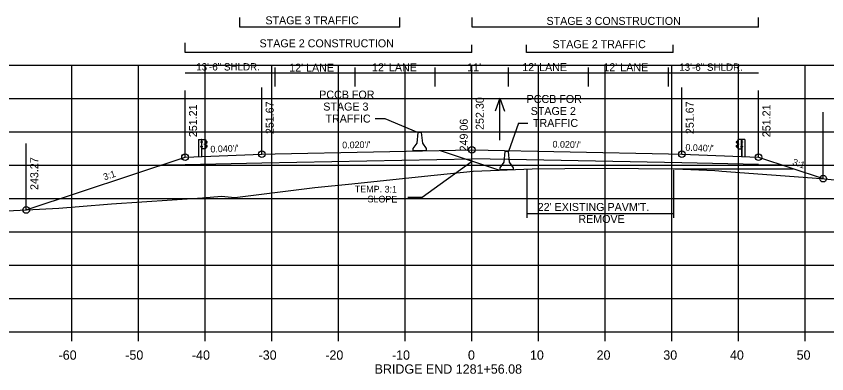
# Model space of a CAD drawing. Extents: x 1342547 to 1344156, y -1532351 to -1517216.
# Drawn here: x 1342634.5 to 1342756.1, y -1523163.9 to -1523110.3 of the extents above; entities that cross this region are included whole.
import ezdxf

# ---------------------------------------------------------------- set-up
doc = ezdxf.new("R2010")
doc.units = 0
for name, color, linetype in [('R_Alt Surface', 7, 'Continuous'), ('R_Axis', 7, 'Continuous'), ('R_Axis Annot', 7, 'Continuous'), ('R_Draft', 7, 'Continuous'), ('R_Exist Surface', 7, 'Continuous'), ('R_Fin Surface', 7, 'Continuous'), ('R_Grid', 7, 'Continuous'), ('R_MOT', 7, 'Continuous'), ('R_No Plot', 7, 'Continuous'), ('R_Water', 7, 'Continuous'), ('R_Xsect Elev', 7, 'Continuous'), ('R_Xsect Slope', 7, 'Continuous')]:
    doc.layers.add(name, color=color, linetype=linetype)

msp = doc.modelspace()

# ---------------------------------------------------------------- linework, layer by layer
at = {"layer": 'R_Alt Surface'}
msp.add_line((1342711.06, -1523131.81), (1342702.87, -1523131.65), dxfattribs=at)
for points in [[(1342659.87, -1523132.51), (1342671.37, -1523132.28), (1342702.87, -1523131.65)], [(1342745.87, -1523132.51), (1342734.37, -1523132.28), (1342711.06, -1523131.81)], [(1342656.34, -1523132.58), (1342659.87, -1523132.51)], [(1342745.87, -1523132.51), (1342749.39, -1523132.58)]]:
    msp.add_lwpolyline(points, dxfattribs=at)
at = {"layer": 'R_Axis'}
for p, q in [((1342562.87, -1523157.62), (1342842.87, -1523157.62)), ((1342642.87, -1523159.02), (1342642.87, -1523157.62)), ((1342652.87, -1523159.02), (1342652.87, -1523157.62)), ((1342662.87, -1523159.02), (1342662.87, -1523157.62)), ((1342672.87, -1523159.02), (1342672.87, -1523157.62)), ((1342682.87, -1523159.02), (1342682.87, -1523157.62)), ((1342692.87, -1523159.02), (1342692.87, -1523157.62)), ((1342702.87, -1523159.02), (1342702.87, -1523157.62)), ((1342712.87, -1523159.02), (1342712.87, -1523157.62)), ((1342722.87, -1523159.02), (1342722.87, -1523157.62)), ((1342732.87, -1523159.02), (1342732.87, -1523157.62)), ((1342742.87, -1523159.02), (1342742.87, -1523157.62)), ((1342752.87, -1523159.02), (1342752.87, -1523157.62))]:
    msp.add_line(p, q, dxfattribs=at)
at = {"layer": 'R_Draft'}
for p, q in [((1342668.1, -1523111.88), (1342668.1, -1523110.45)), ((1342692.1, -1523111.88), (1342692.1, -1523110.45)), ((1342702.95, -1523111.88), (1342702.95, -1523110.45)), ((1342745.88, -1523111.88), (1342745.88, -1523110.45)), ((1342692.1, -1523111.88), (1342668.1, -1523111.88)), ((1342745.88, -1523111.88), (1342702.95, -1523111.88)), ((1342659.87, -1523115.68), (1342659.87, -1523114.25)), ((1342702.87, -1523115.68), (1342702.87, -1523114.54)), ((1342711.08, -1523115.68), (1342711.08, -1523114.54)), ((1342733.08, -1523115.68), (1342733.08, -1523114.54)), ((1342702.87, -1523115.68), (1342659.87, -1523115.68)), ((1342733.08, -1523115.68), (1342711.08, -1523115.68)), ((1342661.87, -1523128.78), (1342661.87, -1523131.29)), ((1342661.9, -1523128.78), (1342661.9, -1523131.29)), ((1342662.27, -1523129.19), (1342662.27, -1523129.09)), ((1342662.32, -1523129.2), (1342662.27, -1523129.2)), ((1342662.32, -1523129.08), (1342662.28, -1523129.08)), ((1342662.32, -1523129.11), (1342662.28, -1523129.11)), ((1342662.32, -1523129.17), (1342662.28, -1523129.17)), ((1342662.32, -1523129.17), (1342662.28, -1523129.17)), ((1342662.32, -1523129.2), (1342662.32, -1523129.08)), ((1342662.39, -1523128.78), (1342662.33, -1523128.78)), ((1342662.36, -1523131.29), (1342662.36, -1523128.78)), ((1342662.39, -1523128.78), (1342662.39, -1523128.78)), ((1342662.45, -1523129.15), (1342662.39, -1523129.15)), ((1342662.4, -1523129.08), (1342662.45, -1523129.08)), ((1342662.4, -1523129.21), (1342662.45, -1523129.21)), ((1342662.45, -1523129.08), (1342662.45, -1523129.21)), ((1342662.88, -1523129.4), (1342662.83, -1523129.4)), ((1342662.83, -1523129.51), (1342662.83, -1523129.41)), ((1342662.88, -1523129.43), (1342662.83, -1523129.43)), ((1342662.88, -1523129.49), (1342662.83, -1523129.49)), ((1342662.88, -1523129.52), (1342662.83, -1523129.52)), ((1342662.88, -1523129.49), (1342662.84, -1523129.49)), ((1342662.88, -1523129.52), (1342662.88, -1523129.4)), ((1342662.89, -1523130.14), (1342662.89, -1523128.78)), ((1342663.04, -1523128.99), (1342662.93, -1523128.93)), ((1342663.02, -1523129.01), (1342662.93, -1523128.96)), ((1342662.93, -1523129.52), (1342662.93, -1523129.39)), ((1342662.96, -1523129.52), (1342662.96, -1523129.39)), ((1342663.13, -1523129.7), (1342662.97, -1523129.6)), ((1342662.98, -1523129.32), (1342663.15, -1523129.22)), ((1342662.99, -1523129.34), (1342663.16, -1523129.24)), ((1342663.14, -1523129.68), (1342662.99, -1523129.58)), ((1342663.15, -1523129.11), (1342663.02, -1523129.01)), ((1342663.17, -1523129.1), (1342663.04, -1523128.99)), ((1342742.56, -1523129.1), (1342742.69, -1523128.99)), ((1342742.73, -1523129.34), (1342742.56, -1523129.24)), ((1342742.57, -1523129.11), (1342742.7, -1523129.01)), ((1342742.74, -1523129.32), (1342742.57, -1523129.22)), ((1342742.58, -1523129.68), (1342742.74, -1523129.58)), ((1342742.59, -1523129.7), (1342742.75, -1523129.6)), ((1342742.69, -1523128.99), (1342742.8, -1523128.93)), ((1342742.7, -1523129.01), (1342742.79, -1523128.96)), ((1342742.77, -1523129.52), (1342742.76, -1523129.39)), ((1342742.79, -1523129.52), (1342742.79, -1523129.39)), ((1342742.83, -1523130.14), (1342742.83, -1523128.78)), ((1342742.84, -1523129.52), (1342742.84, -1523129.4)), ((1342742.84, -1523129.4), (1342742.89, -1523129.4)), ((1342742.84, -1523129.43), (1342742.89, -1523129.43)), ((1342742.84, -1523129.49), (1342742.89, -1523129.49)), ((1342742.84, -1523129.49), (1342742.89, -1523129.49)), ((1342742.84, -1523129.52), (1342742.89, -1523129.52)), ((1342742.9, -1523129.51), (1342742.9, -1523129.41)), ((1342743.32, -1523129.08), (1342743.27, -1523129.08)), ((1342743.27, -1523129.08), (1342743.27, -1523129.21)), ((1342743.27, -1523129.15), (1342743.33, -1523129.15)), ((1342743.32, -1523129.21), (1342743.27, -1523129.21)), ((1342743.33, -1523128.78), (1342743.33, -1523128.78)), ((1342743.33, -1523128.78), (1342743.4, -1523128.78)), ((1342743.36, -1523131.29), (1342743.36, -1523128.78)), ((1342743.4, -1523129.2), (1342743.4, -1523129.08)), ((1342743.4, -1523129.08), (1342743.45, -1523129.08)), ((1342743.4, -1523129.11), (1342743.45, -1523129.11)), ((1342743.4, -1523129.17), (1342743.44, -1523129.17)), ((1342743.4, -1523129.17), (1342743.45, -1523129.17)), ((1342743.4, -1523129.2), (1342743.45, -1523129.2)), ((1342743.45, -1523129.19), (1342743.45, -1523129.09)), ((1342743.82, -1523128.78), (1342743.82, -1523131.29)), ((1342743.85, -1523128.78), (1342743.85, -1523131.29)), ((1342662.26, -1523129.88), (1342662.26, -1523129.78)), ((1342662.31, -1523129.8), (1342662.26, -1523129.8)), ((1342662.31, -1523129.86), (1342662.26, -1523129.86)), ((1342662.31, -1523129.89), (1342662.26, -1523129.89)), ((1342662.31, -1523129.77), (1342662.27, -1523129.77)), ((1342662.31, -1523129.86), (1342662.27, -1523129.86)), ((1342662.31, -1523129.89), (1342662.31, -1523129.77)), ((1342662.39, -1523130.14), (1342662.36, -1523130.14)), ((1342662.45, -1523129.83), (1342662.39, -1523129.83)), ((1342662.45, -1523129.77), (1342662.4, -1523129.77)), ((1342662.45, -1523129.89), (1342662.4, -1523129.89)), ((1342662.45, -1523129.89), (1342662.45, -1523129.77)), ((1342662.92, -1523129.98), (1342663.03, -1523129.93)), ((1342662.93, -1523130), (1342663.04, -1523129.94)), ((1342663.03, -1523129.93), (1342663.16, -1523129.82)), ((1342663.04, -1523129.94), (1342663.17, -1523129.83)), ((1342698.15, -1523130.41), (1342707.01, -1523133.36)), ((1342742.68, -1523129.94), (1342742.55, -1523129.83)), ((1342742.69, -1523129.93), (1342742.57, -1523129.82)), ((1342742.79, -1523130), (1342742.68, -1523129.94)), ((1342742.8, -1523129.98), (1342742.69, -1523129.93)), ((1342743.27, -1523129.89), (1342743.27, -1523129.77)), ((1342743.27, -1523129.77), (1342743.32, -1523129.77)), ((1342743.27, -1523129.83), (1342743.33, -1523129.83)), ((1342743.27, -1523129.89), (1342743.32, -1523129.89)), ((1342743.33, -1523130.14), (1342743.36, -1523130.14)), ((1342743.41, -1523129.89), (1342743.41, -1523129.77)), ((1342743.41, -1523129.77), (1342743.46, -1523129.77)), ((1342743.41, -1523129.8), (1342743.46, -1523129.8)), ((1342743.41, -1523129.86), (1342743.45, -1523129.86)), ((1342743.41, -1523129.86), (1342743.46, -1523129.86)), ((1342743.41, -1523129.89), (1342743.46, -1523129.89)), ((1342743.46, -1523129.88), (1342743.46, -1523129.78)), ((1342711.12, -1523133.33), (1342711.12, -1523140.53)), ((1342733.12, -1523133.33), (1342733.12, -1523140.53)), ((1342711.12, -1523139.85), (1342733.12, -1523139.85))]:
    msp.add_line(p, q, dxfattribs=at)
for points in [[(1342688.4, -1523125.63), (1342689.84, -1523125.63)], [(1342689.84, -1523125.63), (1342694.84, -1523127.72)], [(1342709.86, -1523126.31), (1342708.38, -1523130.57)], [(1342709.86, -1523126.31), (1342711.3, -1523126.31)], [(1342661.87, -1523128.78), (1342662.33, -1523128.78), (1342662.32, -1523131.29)], [(1342743.85, -1523128.78), (1342743.4, -1523128.78), (1342743.4, -1523131.29)]]:
    msp.add_lwpolyline(points, dxfattribs=at)
for points in [[(1342662.27, -1523129.11), (1342662.27, -1523129.17), (1342662.24, -1523129.17), (1342662.24, -1523129.11)], [(1342662.32, -1523129.06), (1342662.32, -1523129.23), (1342662.33, -1523129.23), (1342662.33, -1523129.06)], [(1342662.92, -1523128.78), (1342662.92, -1523130.14), (1342662.39, -1523130.14), (1342662.39, -1523128.78)], [(1342662.45, -1523129.08), (1342662.45, -1523129.21), (1342662.39, -1523129.21), (1342662.39, -1523129.08)], [(1342662.82, -1523129.43), (1342662.82, -1523129.49), (1342662.8, -1523129.49), (1342662.8, -1523129.43)], [(1342662.88, -1523129.38), (1342662.88, -1523129.55), (1342662.89, -1523129.55), (1342662.89, -1523129.38)], [(1342742.8, -1523128.78), (1342742.8, -1523130.14), (1342743.33, -1523130.14), (1342743.33, -1523128.78)], [(1342742.84, -1523129.38), (1342742.84, -1523129.55), (1342742.83, -1523129.55), (1342742.83, -1523129.38)], [(1342742.9, -1523129.43), (1342742.9, -1523129.49), (1342742.92, -1523129.49), (1342742.92, -1523129.43)], [(1342743.27, -1523129.08), (1342743.27, -1523129.21), (1342743.33, -1523129.21), (1342743.33, -1523129.08)], [(1342743.4, -1523129.06), (1342743.4, -1523129.23), (1342743.39, -1523129.23), (1342743.39, -1523129.06)], [(1342743.46, -1523129.11), (1342743.46, -1523129.17), (1342743.48, -1523129.17), (1342743.48, -1523129.11)], [(1342662.26, -1523129.8), (1342662.26, -1523129.86), (1342662.23, -1523129.86), (1342662.23, -1523129.8)], [(1342662.31, -1523129.75), (1342662.31, -1523129.92), (1342662.32, -1523129.92), (1342662.32, -1523129.75)], [(1342662.45, -1523129.77), (1342662.45, -1523129.89), (1342662.39, -1523129.89), (1342662.39, -1523129.77)], [(1342743.27, -1523129.77), (1342743.27, -1523129.89), (1342743.33, -1523129.89), (1342743.33, -1523129.77)], [(1342743.41, -1523129.75), (1342743.41, -1523129.92), (1342743.4, -1523129.92), (1342743.4, -1523129.75)], [(1342743.47, -1523129.8), (1342743.47, -1523129.86), (1342743.49, -1523129.86), (1342743.49, -1523129.8)]]:
    msp.add_lwpolyline(points, close=True, dxfattribs=at)
for centre, radius, start, end in [((1342662.29, -1523129.09), 0.022, 134.5745, 222.2244), ((1342662.36, -1523129.14), 0.0922, 159.7423, 200.2577), ((1342662.3, -1523129.19), 0.025, 140.9334, 216.6234), ((1342662.85, -1523129.42), 0.022, 134.5745, 222.2244), ((1342662.92, -1523129.46), 0.0922, 159.7423, 200.2577), ((1342662.85, -1523129.51), 0.025, 140.9334, 216.6234), ((1342663.02, -1523129.4), 0.0865, 118.106, 175.0444), ((1342663, -1523129.53), 0.0703, 171.7804, 246.8536), ((1342662.95, -1523129.47), 0.0453, 282.9554, 86.0697), ((1342663.02, -1523129.4), 0.0622, 118.106, 175.0444), ((1342663, -1523129.53), 0.0462, 171.7804, 246.8536), ((1342663.12, -1523129.16), 0.062, 299.2499, 57.9783), ((1342663.12, -1523129.16), 0.0856, 299.2499, 57.9783), ((1342742.6, -1523129.16), 0.0856, 122.0217, 240.7501), ((1342742.6, -1523129.16), 0.062, 122.0217, 240.7501), ((1342742.7, -1523129.4), 0.0622, 4.9556, 61.894), ((1342742.77, -1523129.47), 0.0453, 93.9303, 257.0446), ((1342742.7, -1523129.4), 0.0865, 4.9556, 61.894), ((1342742.72, -1523129.53), 0.0462, 293.1464, 8.2196), ((1342742.72, -1523129.53), 0.0703, 293.1464, 8.2196), ((1342742.88, -1523129.42), 0.022, 317.7756, 45.4255), ((1342742.81, -1523129.46), 0.0922, 339.7423, 20.2577), ((1342742.87, -1523129.51), 0.025, 323.3766, 39.0666), ((1342743.43, -1523129.09), 0.022, 317.7756, 45.4255), ((1342743.36, -1523129.14), 0.0922, 339.7423, 20.2577), ((1342743.43, -1523129.19), 0.025, 323.3766, 39.0666), ((1342662.28, -1523129.78), 0.022, 134.5745, 222.2244), ((1342662.35, -1523129.83), 0.0922, 159.7423, 200.2577), ((1342662.28, -1523129.88), 0.025, 140.9334, 216.6234), ((1342663.09, -1523129.77), 0.0854, 325.2184, 59.12), ((1342663.09, -1523129.77), 0.109, 325.2184, 59.12), ((1342742.64, -1523129.77), 0.109, 120.88, 214.7816), ((1342742.64, -1523129.77), 0.0854, 120.88, 214.7816), ((1342743.44, -1523129.78), 0.022, 317.7756, 45.4255), ((1342743.37, -1523129.83), 0.0922, 339.7423, 20.2577), ((1342743.44, -1523129.88), 0.025, 323.3766, 39.0666)]:
    msp.add_arc(centre, radius, start, end, dxfattribs=at)
at = {"layer": 'R_Exist Surface'}
msp.add_lwpolyline([(1342628.28, -1523139.74), (1342640.95, -1523139.09), (1342643.97, -1523138.82), (1342648.84, -1523138.42), (1342662.46, -1523137.54), (1342665.32, -1523137.26), (1342666.32, -1523137.36), (1342667.31, -1523137.48), (1342679.32, -1523135.96), (1342684.86, -1523135.43), (1342695.78, -1523134.29), (1342703.07, -1523133.53), (1342703.07, -1523133.53), (1342705.7, -1523133.42), (1342711.93, -1523133.15), (1342716.84, -1523133.1), (1342722.83, -1523133.05), (1342727.88, -1523133.09), (1342733.35, -1523133.15), (1342739.32, -1523133.42), (1342739.92, -1523133.45), (1342739.94, -1523133.45), (1342740.39, -1523133.5), (1342755.27, -1523134.61), (1342760.3, -1523135.13)], dxfattribs=at)
at = {"layer": 'R_Fin Surface'}
for points in [[(1342636.05, -1523139.34), (1342659.86, -1523131.41), (1342659.87, -1523131.41), (1342671.37, -1523130.95), (1342673.37, -1523130.91), (1342702.87, -1523130.32), (1342732.37, -1523130.91), (1342734.37, -1523130.95), (1342745.87, -1523131.41), (1342745.88, -1523131.41), (1342755.58, -1523134.64)], [(1342733.35, -1523133.15), (1342751.09, -1523133.15)]]:
    msp.add_lwpolyline(points, dxfattribs=at)
at = {"layer": 'R_Grid'}
for p, q in [((1342562.87, -1523117.62), (1342842.87, -1523117.62)), ((1342642.87, -1523157.62), (1342642.87, -1523117.62)), ((1342652.87, -1523157.62), (1342652.87, -1523117.62)), ((1342662.87, -1523157.62), (1342662.87, -1523117.62)), ((1342672.87, -1523157.62), (1342672.87, -1523117.62)), ((1342682.87, -1523157.62), (1342682.87, -1523117.62)), ((1342692.87, -1523157.62), (1342692.87, -1523117.62)), ((1342702.87, -1523157.62), (1342702.87, -1523117.62)), ((1342712.87, -1523157.62), (1342712.87, -1523117.62)), ((1342722.87, -1523157.62), (1342722.87, -1523117.62)), ((1342732.87, -1523157.62), (1342732.87, -1523117.62)), ((1342742.87, -1523157.62), (1342742.87, -1523117.62)), ((1342752.87, -1523157.62), (1342752.87, -1523117.62)), ((1342562.87, -1523122.62), (1342842.87, -1523122.62)), ((1342562.87, -1523127.62), (1342842.87, -1523127.62)), ((1342562.87, -1523132.62), (1342842.87, -1523132.62)), ((1342562.87, -1523137.62), (1342842.87, -1523137.62)), ((1342562.87, -1523142.62), (1342842.87, -1523142.62)), ((1342562.87, -1523147.62), (1342842.87, -1523147.62)), ((1342562.87, -1523152.62), (1342842.87, -1523152.62)), ((1342562.87, -1523157.62), (1342842.87, -1523157.62))]:
    msp.add_line(p, q, dxfattribs=at)
at = {"layer": 'R_MOT'}
for p, q in [((1342694.67, -1523129.3), (1342694.84, -1523127.72)), ((1342695.09, -1523127.72), (1342694.84, -1523127.72)), ((1342695.34, -1523127.72), (1342695.09, -1523127.72)), ((1342695.51, -1523129.3), (1342695.34, -1523127.72)), ((1342694.1, -1523130.13), (1342694.67, -1523129.3)), ((1342696.1, -1523130.13), (1342695.51, -1523129.3)), ((1342694.09, -1523130.47), (1342694.1, -1523130.13)), ((1342696.09, -1523130.47), (1342694.09, -1523130.47)), ((1342696.09, -1523130.47), (1342696.1, -1523130.13)), ((1342707.71, -1523132.15), (1342707.88, -1523130.57)), ((1342708.13, -1523130.57), (1342707.88, -1523130.57)), ((1342708.38, -1523130.57), (1342708.13, -1523130.57)), ((1342708.55, -1523132.15), (1342708.38, -1523130.57)), ((1342707.13, -1523133.32), (1342707.14, -1523132.99)), ((1342707.14, -1523132.99), (1342707.71, -1523132.15)), ((1342709.14, -1523132.99), (1342708.55, -1523132.15)), ((1342709.13, -1523133.32), (1342709.14, -1523132.99)), ((1342709.13, -1523133.32), (1342707.13, -1523133.32))]:
    msp.add_line(p, q, dxfattribs=at)
at = {"layer": 'R_No Plot'}
for centre in [(1342671.37, -1523130.95), (1342702.87, -1523130.32), (1342734.37, -1523130.95), (1342659.86, -1523131.41), (1342659.87, -1523131.41), (1342745.87, -1523131.41), (1342745.88, -1523131.41), (1342755.58, -1523134.64), (1342636.05, -1523139.34)]:
    msp.add_circle(centre, 0.5, dxfattribs=at)
at = {"layer": 'R_Water'}
for p, q in [((1342707.08, -1523122.57), (1342706.38, -1523124.49)), ((1342707.08, -1523128.85), (1342707.08, -1523122.57)), ((1342707.08, -1523122.57), (1342707.78, -1523124.49))]:
    msp.add_line(p, q, dxfattribs=at)
at = {"layer": 'R_Xsect Elev'}
for p, q in [((1342673.37, -1523120.8), (1342673.37, -1523117.93)), ((1342685.37, -1523120.8), (1342685.37, -1523117.93)), ((1342697.37, -1523120.8), (1342697.37, -1523117.93)), ((1342708.37, -1523120.8), (1342708.37, -1523117.93)), ((1342720.37, -1523120.8), (1342720.37, -1523117.93)), ((1342732.37, -1523120.8), (1342732.37, -1523117.93)), ((1342745.87, -1523118.79), (1342659.86, -1523118.79)), ((1342671.37, -1523130.95), (1342671.37, -1523120.95)), ((1342702.87, -1523130.32), (1342702.87, -1523120.32)), ((1342734.37, -1523130.95), (1342734.37, -1523120.95)), ((1342659.86, -1523131.41), (1342659.86, -1523121.41)), ((1342659.87, -1523131.41), (1342659.87, -1523121.41)), ((1342745.87, -1523131.41), (1342745.87, -1523121.41)), ((1342745.88, -1523131.41), (1342745.88, -1523121.41)), ((1342702.87, -1523133.55), (1342702.87, -1523123.55)), ((1342755.58, -1523134.64), (1342755.58, -1523124.64)), ((1342636.05, -1523139.34), (1342636.05, -1523129.34)), ((1342702.96, -1523132.01), (1342695.44, -1523137.49)), ((1342695.44, -1523137.49), (1342693.3, -1523137.49))]:
    msp.add_line(p, q, dxfattribs=at)

# ---------------------------------------------------------------- texts
at = {"layer": 'R_Axis Annot'}
for s, p in [('-60', (1342640.9, -1523161.82)), ('-50', (1342650.9, -1523161.82)), ('-40', (1342660.9, -1523161.82)), ('-30', (1342670.9, -1523161.82)), ('-20', (1342680.9, -1523161.82)), ('-10', (1342690.9, -1523161.82)), ('0', (1342702.3, -1523161.82)), ('10', (1342711.6, -1523161.82)), ('20', (1342721.6, -1523161.82)), ('30', (1342731.6, -1523161.82)), ('40', (1342741.6, -1523161.82)), ('50', (1342751.6, -1523161.82)), ('BRIDGE END 1281+56.08', (1342688.3, -1523163.92))]:
    msp.add_text(s, height=1.4, dxfattribs=at).set_placement(p)
at = {"layer": 'R_Draft'}
for s, p in [('STAGE 3 TRAFFIC', (1342671.92, -1523111.47)), ('STAGE 3 CONSTRUCTION', (1342714.08, -1523111.56)), ('STAGE 2 CONSTRUCTION', (1342671.04, -1523114.92)), ('STAGE 2 TRAFFIC', (1342714.99, -1523115.05)), ('PCCB FOR', (1342679.99, -1523122.62)), ('PCCB FOR', (1342711.1, -1523123.28)), ('STAGE 3', (1342680.6, -1523124.42)), ('STAGE 2', (1342711.71, -1523125.08)), ('TRAFFIC', (1342680.93, -1523126.22)), ('TRAFFIC', (1342712.05, -1523126.88)), ("22' EXISTING PAVM'T.", (1342712.76, -1523139.49)), ('REMOVE', (1342718.86, -1523141.29))]:
    msp.add_text(s, height=1.2, dxfattribs=at).set_placement(p)
at = {"layer": 'R_Xsect Elev'}
for s, height, p in [('13\'-6" SHLDR.', 1.1, (1342661.54, -1523118.4)), ("12' LANE", 1.2, (1342675.48, -1523118.58)), ("12' LANE", 1.2, (1342687.91, -1523118.52)), ("11'", 1.2, (1342702.18, -1523118.52)), ("12' LANE", 1.2, (1342710.44, -1523118.5)), ("12' LANE", 1.2, (1342722.61, -1523118.51)), ('13\'-6" SHLDR.', 1.1, (1342733.99, -1523118.45))]:
    msp.add_text(s, height=height, dxfattribs=at).set_placement(p)
for s, p in [('251.67', (1342673.17, -1523127.95)), ('252.30', (1342704.67, -1523127.32)), ('251.67', (1342736.17, -1523127.95)), ('251.21', (1342661.66, -1523128.41)), ('251.21', (1342661.67, -1523128.41)), ('251.21', (1342747.67, -1523128.41)), ('251.21', (1342747.68, -1523128.41)), ('249.06', (1342702.27, -1523130.55)), ('243.27', (1342637.85, -1523136.34))]:
    msp.add_text(s, height=1.2, rotation=90, dxfattribs=at).set_placement(p)
at = {"layer": 'R_Xsect Slope'}
for s, rotation, p in [("0.040'/'", 2.2906, (1342663.69, -1523130.72)), ("0.020'/'", 1.1458, (1342683.45, -1523130.1)), ("0.020'/'", 358.8542, (1342714.98, -1523129.96)), ("0.040'/'", 357.7081, (1342734.9, -1523130.43)), ('3:1', 341.5651, (1342750.89, -1523132.55)), ('3:1', 18.4349, (1342647.79, -1523134.9)), ('TEMP. 3:1', 359.6242, (1342685.33, -1523136.69)), ('SLOPE', 359.6242, (1342687.24, -1523138.2))]:
    msp.add_text(s, height=1, rotation=rotation, dxfattribs=at).set_placement(p)

doc.saveas('drawing.dxf')
